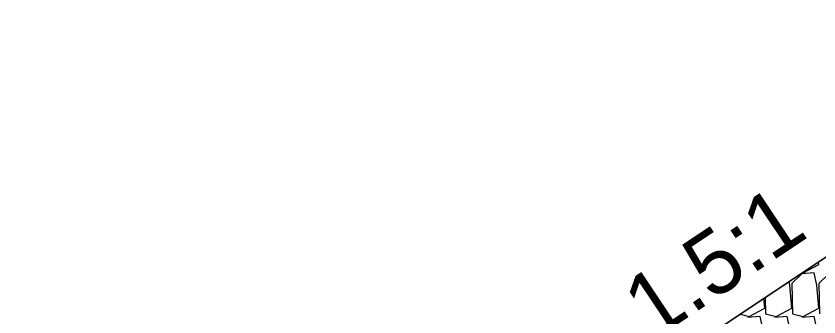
# Model space of a CAD drawing. Extents: x -26 to 4903, y -1010 to 9587.
# Drawn here: x 78.92 to 97.82, y 8514.14 to 8521.22 of the extents above; entities that cross this region are included whole.
import ezdxf

# ---------------------------------------------------------------- set-up
doc = ezdxf.new("R2010")
doc.units = 0
for name, color, linetype in [('Default', 7, 'Continuous'), ('Prop XS Class II Rip Rap Ditch Liner', 7, 'Continuous'), ('Prop XS Side Slope Text', 7, 'Continuous')]:
    doc.layers.add(name, color=color, linetype=linetype)

msp = doc.modelspace()

# ---------------------------------------------------------------- linework, layer by layer
at = {"layer": 'Default'}
msp.add_line((106.5, 8521.225), (81.517, 8504.57), dxfattribs=at)
at = {"layer": 'Prop XS Class II Rip Rap Ditch Liner'}
for p, q in [((78.763, 8502.734), (106.5, 8521.225)), ((97.817, 8515.376), (97.813, 8515.434)), ((97.454, 8515.178), (97.817, 8515.376)), ((97.418, 8515.155), (97.182, 8514.927)), ((97.711, 8515.178), (97.418, 8515.155)), ((97.437, 8515.183), (97.454, 8515.178)), ((97.775, 8514.889), (97.711, 8515.178)), ((98.053, 8515.155), (97.817, 8514.927)), ((97.14, 8514.889), (97.121, 8514.973)), ((97.182, 8514.347), (97.14, 8514.889)), ((97.182, 8514.927), (97.198, 8514.213)), ((97.817, 8514.347), (97.775, 8514.889)), ((97.817, 8514.927), (97.833, 8514.213)), ((96.547, 8514.347), (96.529, 8514.578)), ((96.555, 8514.595), (96.563, 8514.213)), ((96.184, 8514.149), (96.547, 8514.347)), ((96.819, 8514.149), (97.182, 8514.347)), ((97.454, 8514.149), (97.817, 8514.347)), ((95.968, 8514.203), (96.184, 8514.149)), ((96.441, 8514.149), (96.148, 8514.126)), ((96.505, 8513.859), (96.441, 8514.149)), ((96.563, 8514.213), (96.819, 8514.149)), ((97.076, 8514.149), (96.783, 8514.126)), ((97.14, 8513.859), (97.076, 8514.149)), ((97.198, 8514.213), (97.454, 8514.149)), ((97.711, 8514.149), (97.418, 8514.126)), ((97.775, 8513.859), (97.711, 8514.149))]:
    msp.add_line(p, q, dxfattribs=at)

# ---------------------------------------------------------------- texts
at = {"layer": 'Prop XS Side Slope Text'}
msp.add_text('1.5:1', height=1.5, rotation=33.6901, dxfattribs=at).set_placement((93.906, 8513.57))

doc.saveas('drawing.dxf')
